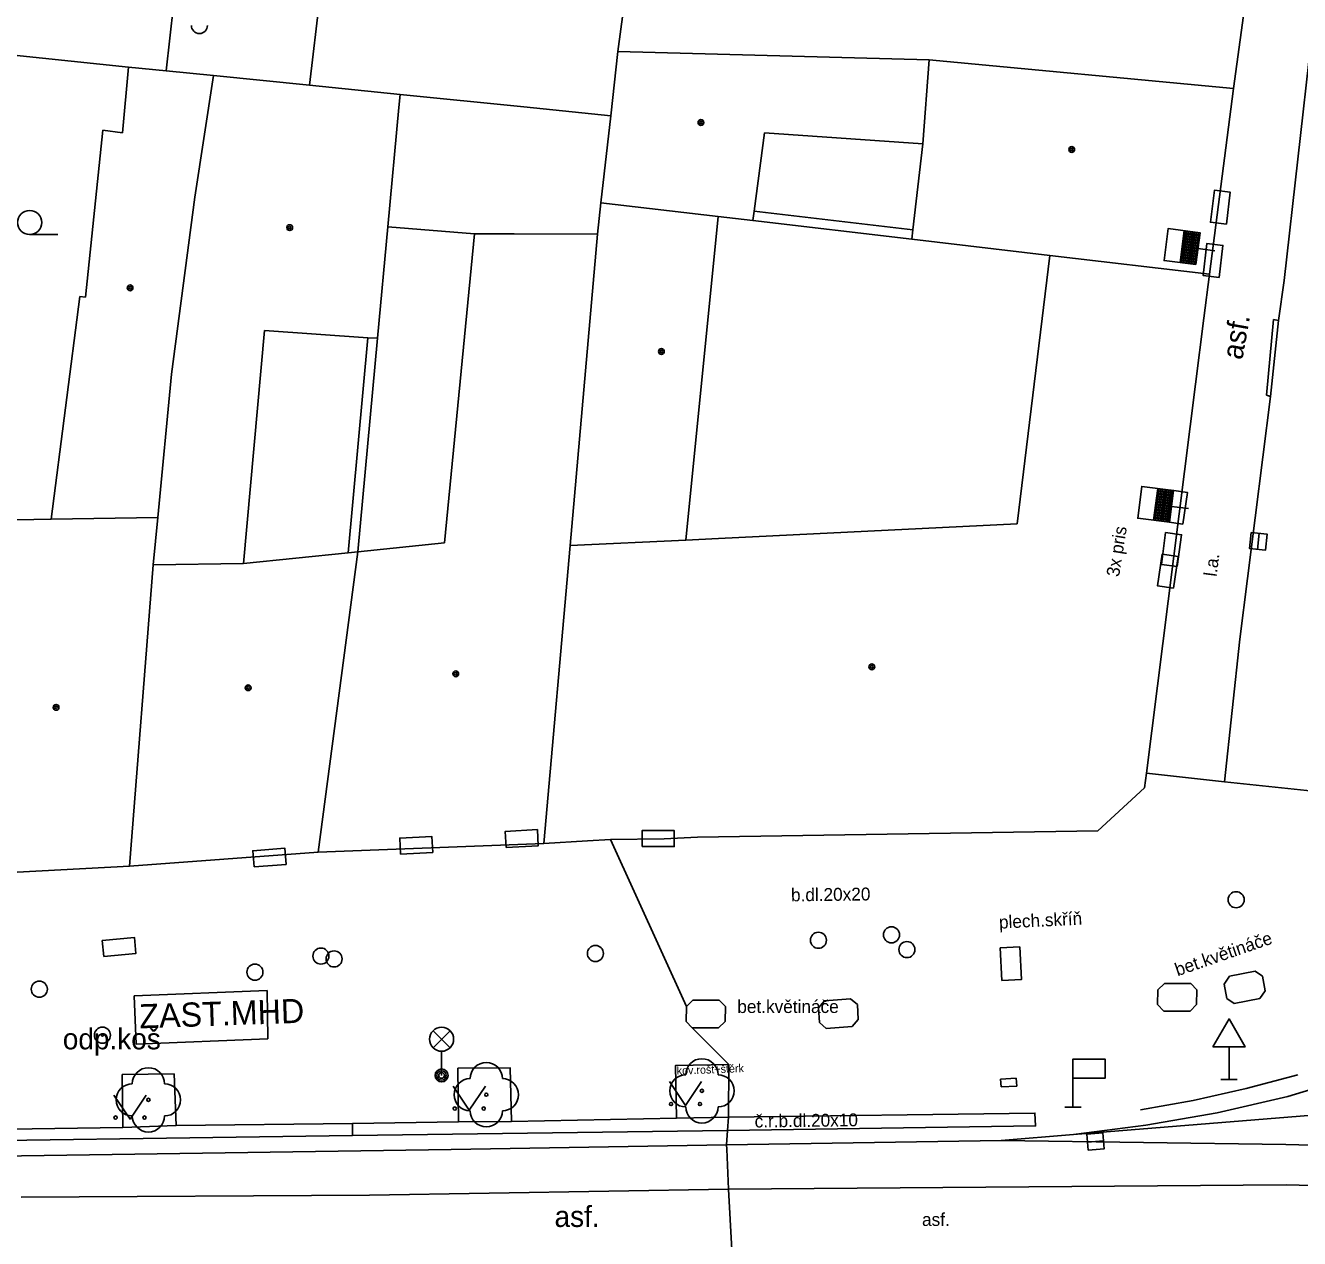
# Model space of a CAD drawing. Extents: x -596229 to -595156, y -1161237 to -1159376.
# Drawn here: x -595451.97 to -595412.38, y -1161028.72 to -1160991.02 of the extents above; entities that cross this region are included whole.
import ezdxf

# ---------------------------------------------------------------- set-up
doc = ezdxf.new("R2010")
doc.units = 0
for name, color, linetype in [('DOP - kresba z DSPS bez souradnic', 7, 'Continuous'), ('DOP - rozhrani ploch obecne', 7, 'Continuous'), ('Level 22', 7, 'Continuous'), ('Level 24', 7, 'Continuous'), ('Level 25', 7, 'Continuous'), ('Level 27', 7, 'Continuous'), ('Level 28', 7, 'Continuous'), ('Level 31', 7, 'Continuous'), ('Level 33', 7, 'Continuous'), ('Level 34', 7, 'Continuous'), ('Level 36', 7, 'Continuous'), ('Level 39', 7, 'Continuous'), ('neurcene site - povrch.  znaky - skut. stav', 7, 'Continuous'), ('Specificka linie pasportu komunikaci', 7, 'Continuous'), ('TM - budovy zdene_ betonove - VP', 7, 'Continuous'), ('TM - chodniky - VP', 7, 'Continuous'), ('TM - komunikace - VP', 7, 'Continuous'), ('TM - letecke snimky - pomocna linie', 7, 'Continuous'), ('TM - MHD - osa koleji', 7, 'Continuous'), ('TM - popis objektu', 7, 'Continuous'), ('TM - popis povrchu', 7, 'Continuous'), ('TM - poznamka', 7, 'Continuous'), ('TM - predmet maleho rozsahu (zamereny obvodem)', 7, 'Continuous'), ('TM - rozhrani mezi zpev. plochami mezi sebou - VP', 7, 'Continuous'), ('TM - rozhrani ploch obecne - NN', 7, 'Continuous'), ('TM - rozhrani ploch obecne - VP', 7, 'Continuous'), ('TM - vstup do budovy - zdene_ betonove', 7, 'Continuous'), ('TM - zabradli - VP', 7, 'Continuous')]:
    doc.layers.add(name, color=color, linetype=linetype)

msp = doc.modelspace()

# ---------------------------------------------------------------- linework, layer by layer
at = {"layer": 'DOP - kresba z DSPS bez souradnic'}
for points in [[(-595424.4, -1160997.37), (-595429.33, -1160996.79)], [(-595441.33, -1161000.72), (-595441.94, -1161007.41)]]:
    msp.add_lwpolyline(points, dxfattribs=at)
at = {"layer": 'DOP - rozhrani ploch obecne'}
for points in [[(-595442.82, -1160990.15), (-595443.14, -1160992.87)], [(-595448.77, -1160992.31), (-595452.33, -1160991.94)], [(-595436.48, -1160993.55), (-595440.33, -1160993.16)], [(-595433.78, -1160993.82), (-595436.48, -1160993.55)], [(-595424.43, -1160997.66), (-595429.37, -1160997.08)], [(-595441.64, -1161007.38), (-595441.03, -1161000.74)]]:
    msp.add_lwpolyline(points, dxfattribs=at)
at = {"layer": 'Level 22'}
for centre in [(-595437.65, -1161024.25), (-595430.95, -1161024.13), (-595448.15, -1161024.41)]:
    msp.add_circle(centre, 0.05, dxfattribs=at)
for centre, start, end in [((-595448.15, -1161023.91), 0, 180), ((-595437.65, -1161023.75), 0, 180), ((-595430.95, -1161023.63), 0, 180), ((-595438.15, -1161024.25), 90, 270), ((-595437.15, -1161024.25), 270, 90), ((-595431.45, -1161024.13), 90, 270), ((-595430.45, -1161024.13), 270, 90), ((-595448.65, -1161024.41), 90, 270), ((-595447.65, -1161024.41), 270, 90), ((-595430.95, -1161024.63), 180, 0), ((-595448.15, -1161024.91), 180, 0), ((-595437.65, -1161024.75), 180, 0)]:
    msp.add_arc(centre, 0.5, start, end, dxfattribs=at)
at = {"layer": 'Level 24'}
for points in [[(-595414.653, -1160997.194), (-595414.531, -1160996.201), (-595415.027, -1160996.14), (-595415.15, -1160997.133)], [(-595414.882, -1160998.845), (-595414.76, -1160997.853), (-595415.256, -1160997.791), (-595415.379, -1160998.784)], [(-595416.004, -1161006.517), (-595415.862, -1161005.527), (-595416.357, -1161005.457), (-595416.499, -1161006.446)], [(-595416.178, -1161007.835), (-595416.047, -1161006.844), (-595416.543, -1161006.779), (-595416.673, -1161007.77)], [(-595416.294, -1161008.508), (-595416.151, -1161007.518), (-595416.646, -1161007.446), (-595416.789, -1161008.436)], [(-595440.314, -1161016.775), (-595439.315, -1161016.721), (-595439.343, -1161016.222), (-595440.341, -1161016.276)], [(-595437.033, -1161016.564), (-595436.034, -1161016.51), (-595436.062, -1161016.01), (-595437.06, -1161016.065)], [(-595432.808, -1161016.539), (-595431.808, -1161016.539), (-595431.808, -1161016.039), (-595432.808, -1161016.039)], [(-595444.868, -1161017.165), (-595443.871, -1161017.09), (-595443.908, -1161016.592), (-595444.906, -1161016.666)], [(-595449.533, -1161019.958), (-595448.538, -1161019.859), (-595448.587, -1161019.362), (-595449.582, -1161019.46)]]:
    msp.add_lwpolyline(points, close=True, dxfattribs=at)
at = {"layer": 'Level 25'}
for radius in [0.25, 0.0303]:
    msp.add_circle((-595449.58, -1161022.4), radius, dxfattribs=at)
at = {"layer": 'Level 27'}
for p, q in [((-595413.635, -1161006.801), (-595413.685, -1161007.299)), ((-595418.969, -1161025.721), (-595418.471, -1161025.679))]:
    msp.add_line(p, q, dxfattribs=at)
for points in [[(-595413.884, -1161006.777), (-595413.933, -1161007.274), (-595413.436, -1161007.323), (-595413.387, -1161006.826)], [(-595418.948, -1161025.97), (-595418.45, -1161025.928), (-595418.492, -1161025.43), (-595418.99, -1161025.472)]]:
    msp.add_lwpolyline(points, close=True, dxfattribs=at)
at = {"layer": 'Level 28'}
for p, q in [((-595416.093, -1160998.386), (-595415.967, -1160997.394)), ((-595416.044, -1160998.392), (-595415.917, -1160997.4)), ((-595415.994, -1160998.399), (-595415.867, -1160997.407)), ((-595415.945, -1160998.405), (-595415.818, -1160997.413)), ((-595415.895, -1160998.411), (-595415.768, -1160997.419)), ((-595415.845, -1160998.418), (-595415.719, -1160997.426)), ((-595415.796, -1160998.424), (-595415.669, -1160997.432)), ((-595415.746, -1160998.43), (-595415.619, -1160997.438)), ((-595415.697, -1160998.437), (-595415.57, -1160997.445)), ((-595415.647, -1160998.443), (-595415.52, -1160997.451)), ((-595415.534, -1160997.953), (-595415.008, -1160998.021)), ((-595416.913, -1161006.396), (-595416.787, -1161005.404)), ((-595416.864, -1161006.402), (-595416.737, -1161005.41)), ((-595416.814, -1161006.409), (-595416.687, -1161005.417)), ((-595416.765, -1161006.415), (-595416.638, -1161005.423)), ((-595416.715, -1161006.421), (-595416.588, -1161005.429)), ((-595416.665, -1161006.428), (-595416.539, -1161005.436)), ((-595416.616, -1161006.434), (-595416.489, -1161005.442)), ((-595416.566, -1161006.44), (-595416.439, -1161005.448)), ((-595416.517, -1161006.447), (-595416.39, -1161005.455)), ((-595416.467, -1161006.453), (-595416.34, -1161005.461)), ((-595416.354, -1161005.963), (-595415.828, -1161006.031))]:
    msp.add_line(p, q, dxfattribs=at)
for points in [[(-595415.598, -1160998.449), (-595415.471, -1160997.458), (-595416.462, -1160997.331), (-595416.589, -1160998.322)], [(-595416.418, -1161006.459), (-595416.291, -1161005.468), (-595417.282, -1161005.341), (-595417.409, -1161006.332)]]:
    msp.add_lwpolyline(points, close=True, dxfattribs=at)
for centre in [(-595425.06, -1161019.28), (-595427.33, -1161019.45), (-595424.58, -1161019.74), (-595442.79, -1161019.94), (-595442.38, -1161020.03), (-595434.26, -1161019.86), (-595444.84, -1161020.44), (-595451.54, -1161020.97)]:
    msp.add_circle(centre, 0.25, dxfattribs=at)
at = {"layer": 'Level 31'}
msp.add_circle((-595414.35, -1161018.19), 0.25, dxfattribs=at)
at = {"layer": 'Level 33'}
for p, q in [((-595439.305, -1161022.79), (-595438.775, -1161022.26)), ((-595439.305, -1161022.26), (-595438.775, -1161022.79)), ((-595439.04, -1161022.9), (-595439.04, -1161023.65))]:
    msp.add_line(p, q, dxfattribs=at)
for centre, radius in [((-595439.04, -1161022.525), 0.375), ((-595439.04, -1161023.65), 0.2), ((-595439.04, -1161023.65), 0.145), ((-595439.04, -1161023.65), 0.0876)]:
    msp.add_circle(centre, radius, dxfattribs=at)
at = {"layer": 'Level 34'}
for p, q in [((-595414.57, -1161022.762), (-595414.57, -1161023.78)), ((-595419.42, -1161023.74), (-595419.42, -1161024.64)), ((-595414.82, -1161023.78), (-595414.32, -1161023.78)), ((-595419.67, -1161024.64), (-595419.17, -1161024.64))]:
    msp.add_line(p, q, dxfattribs=at)
for points in [[(-595415.07, -1161022.762), (-595414.07, -1161022.762), (-595414.57, -1161021.896)], [(-595419.42, -1161023.74), (-595418.42, -1161023.74), (-595418.42, -1161023.14), (-595419.42, -1161023.14)]]:
    msp.add_lwpolyline(points, close=True, dxfattribs=at)
at = {"layer": 'Level 36'}
msp.add_line((-595451.84, -1160997.515), (-595450.965, -1160997.515), dxfattribs=at)
for points in [[(-595431.96, -1161023.84), (-595431.46, -1161024.59), (-595430.96, -1161023.84)], [(-595438.68, -1161023.98), (-595438.18, -1161024.73), (-595437.68, -1161023.98)], [(-595449.22, -1161024.26), (-595448.72, -1161025.01), (-595448.22, -1161024.26)]]:
    msp.add_lwpolyline(points, dxfattribs=at)
for centre, radius in [((-595451.84, -1160997.14), 0.375), ((-595438.63, -1161024.68), 0.05), ((-595437.731, -1161024.68), 0.05), ((-595431.91, -1161024.54), 0.05), ((-595431.011, -1161024.54), 0.05), ((-595449.17, -1161024.96), 0.05), ((-595448.271, -1161024.96), 0.05)]:
    msp.add_circle(centre, radius, dxfattribs=at)
msp.add_arc((-595446.566, -1160991.016), 0.25, 180, 0, dxfattribs=at)
at = {"layer": 'Level 39'}
for centre, radius in [((-595430.98, -1160994.03), 0.09), ((-595430.98, -1160994.03), 0.0398), ((-595419.46, -1160994.87), 0.09), ((-595419.46, -1160994.87), 0.0398), ((-595443.76, -1160997.3), 0.09), ((-595443.76, -1160997.3), 0.0398), ((-595448.72, -1160999.17), 0.09), ((-595448.72, -1160999.17), 0.0398), ((-595432.21, -1161001.15), 0.09), ((-595432.21, -1161001.15), 0.0398), ((-595438.6, -1161011.17), 0.09), ((-595438.6, -1161011.17), 0.0398), ((-595425.67, -1161010.95), 0.09), ((-595425.67, -1161010.95), 0.0398), ((-595445.05, -1161011.6), 0.09), ((-595445.05, -1161011.6), 0.0398), ((-595451.02, -1161012.21), 0.09), ((-595451.02, -1161012.21), 0.0398)]:
    msp.add_circle(centre, radius, dxfattribs=at)
at = {"layer": 'neurcene site - povrch.  znaky - skut. stav'}
for points in [[(-595421.07, -1161019.65), (-595421.02, -1161020.67), (-595421.63, -1161020.7), (-595421.68, -1161019.68)], [(-595421.07, -1161019.65), (-595421.68, -1161019.68)]]:
    msp.add_lwpolyline(points, dxfattribs=at)
at = {"layer": 'Specificka linie pasportu komunikaci'}
for points in [[(-595433.79, -1161016.32), (-595431.43, -1161021.51)], [(-595430.11, -1161023.31), (-595431.25, -1161022.17)], [(-595396.48, -1161023.63), (-595419.4, -1161025.49)], [(-595430.12, -1161024.95), (-595430.16, -1161025.36)], [(-595441.81, -1161025.52), (-595441.81, -1161025.14)], [(-595430.16, -1161025.36), (-595430.19, -1161025.81)], [(-595430.19, -1161025.81), (-595430.18, -1161025.94), (-595430.12, -1161027.19), (-595430.02, -1161029.07)]]:
    msp.add_lwpolyline(points, dxfattribs=at)
at = {"layer": 'TM - budovy zdene_ betonove - VP'}
for points in [[(-595414.43, -1160992.97), (-595413.12, -1160983.36)], [(-595432.87, -1160986.66), (-595433.56, -1160991.83)], [(-595433.78, -1160993.82), (-595433.56, -1160991.83)], [(-595433.56, -1160991.83), (-595423.89, -1160992.08)], [(-595424.09, -1160994.69), (-595423.89, -1160992.08)], [(-595423.89, -1160992.08), (-595414.43, -1160992.97)], [(-595448.96, -1160994.35), (-595448.77, -1160992.31)], [(-595447.6, -1160992.43), (-595448.77, -1160992.31)], [(-595446.13, -1160992.57), (-595447.6, -1160992.43)], [(-595446.13, -1160992.57), (-595446.71, -1160996.35)], [(-595443.14, -1160992.87), (-595446.13, -1160992.57)], [(-595440.33, -1160993.16), (-595443.14, -1160992.87)], [(-595414.43, -1160992.97), (-595415.18, -1160998.75)], [(-595440.37, -1160993.57), (-595440.33, -1160993.16)], [(-595440.71, -1160997.27), (-595440.37, -1160993.57)], [(-595434.09, -1160996.53), (-595433.78, -1160993.82)], [(-595450.1, -1160999.46), (-595449.57, -1160994.27)], [(-595449.57, -1160994.27), (-595448.96, -1160994.35)], [(-595429.01, -1160994.35), (-595429.33, -1160996.79)], [(-595424.09, -1160994.69), (-595429.01, -1160994.35)], [(-595424.4, -1160997.37), (-595424.09, -1160994.69)], [(-595446.71, -1160996.35), (-595447.43, -1161001.85)], [(-595434.09, -1160996.53), (-595434.19, -1160997.5)], [(-595430.45, -1160996.95), (-595434.09, -1160996.53)], [(-595429.33, -1160996.79), (-595429.37, -1160997.08)], [(-595441.03, -1161000.74), (-595440.71, -1160997.27)], [(-595429.37, -1160997.08), (-595430.45, -1160996.95)], [(-595438.95, -1161007.1), (-595438.02, -1160997.49)], [(-595438.02, -1160997.49), (-595436.78, -1160997.49)], [(-595436.78, -1160997.49), (-595434.19, -1160997.5)], [(-595434.19, -1160997.5), (-595435.04, -1161007.18)], [(-595424.43, -1160997.66), (-595424.4, -1160997.37)], [(-595420.14, -1160998.17), (-595424.43, -1160997.66)], [(-595421.15, -1161006.51), (-595420.14, -1160998.17)], [(-595415.18, -1160998.75), (-595420.14, -1160998.17)], [(-595415.35, -1161000.11), (-595415.18, -1160998.75)], [(-595451.17, -1161006.36), (-595450.28, -1160999.44)], [(-595450.28, -1160999.44), (-595450.1, -1160999.46)], [(-595444.54, -1161000.5), (-595445.2, -1161007.74)], [(-595444.54, -1161000.5), (-595441.33, -1161000.72)], [(-595441.33, -1161000.72), (-595441.03, -1161000.74)], [(-595447.43, -1161001.85), (-595447.86, -1161006.31)], [(-595417.14, -1161014.26), (-595415.61, -1161002.17)], [(-595453.87, -1161006.41), (-595451.17, -1161006.36)], [(-595447.86, -1161006.31), (-595451.17, -1161006.36)], [(-595448, -1161007.78), (-595447.86, -1161006.31)], [(-595430.44, -1161006.96), (-595421.15, -1161006.51)], [(-595441.64, -1161007.38), (-595438.95, -1161007.1)], [(-595435.04, -1161007.18), (-595435.86, -1161016.44)], [(-595431.45, -1161007.01), (-595435.04, -1161007.18)], [(-595430.44, -1161006.96), (-595431.45, -1161007.01)], [(-595445.2, -1161007.74), (-595441.94, -1161007.41)], [(-595442.87, -1161016.71), (-595441.64, -1161007.38)], [(-595441.94, -1161007.41), (-595441.64, -1161007.38)], [(-595448, -1161007.78), (-595448.74, -1161017.15)], [(-595445.2, -1161007.74), (-595448, -1161007.78)], [(-595417.2, -1161014.71), (-595417.14, -1161014.26)], [(-595417.2, -1161014.71), (-595418.65, -1161016.05), (-595431.09, -1161016.24)], [(-595433.79, -1161016.32), (-595432.12, -1161016.3)], [(-595442.87, -1161016.71), (-595448.74, -1161017.15)], [(-595435.86, -1161016.44), (-595442.87, -1161016.71)], [(-595434.51, -1161016.36), (-595435.86, -1161016.44)], [(-595448.74, -1161017.15), (-595455.15, -1161017.49)]]:
    msp.add_lwpolyline(points, dxfattribs=at)
at = {"layer": 'TM - chodniky - VP'}
for points in [[(-595438.53, -1161023.43), (-595436.91, -1161023.41), (-595436.87, -1161025.08)], [(-595438.51, -1161025.09), (-595438.53, -1161023.43)], [(-595431.74, -1161024.98), (-595431.77, -1161023.34), (-595430.11, -1161023.31)], [(-595430.11, -1161023.31), (-595430.12, -1161024.95)], [(-595448.97, -1161023.62), (-595447.35, -1161023.6)], [(-595448.95, -1161025.27), (-595448.97, -1161023.62)], [(-595447.35, -1161023.6), (-595447.29, -1161025.21)], [(-595431.74, -1161024.98), (-595430.12, -1161024.95)], [(-595447.29, -1161025.21), (-595448.95, -1161025.27)], [(-595436.87, -1161025.08), (-595438.51, -1161025.09)]]:
    msp.add_lwpolyline(points, dxfattribs=at)
at = {"layer": 'TM - komunikace - VP'}
for points in [[(-595413.03, -1161000.19), (-595412.86, -1160998.94), (-595411.58, -1160987.62)], [(-595413.28, -1161002.55), (-595413.03, -1161000.19)], [(-595414.71, -1161014.53), (-595414.23, -1161010.09), (-595413.28, -1161002.55)], [(-595414.71, -1161014.53), (-595411.17, -1161014.9)], [(-595411.79, -1161024.02), (-595412.74, -1161024.31)], [(-595412.74, -1161024.31), (-595414.94, -1161024.81), (-595417.16, -1161025.2), (-595419.4, -1161025.49)], [(-595461.93, -1161026.29), (-595438.74, -1161025.95), (-595430.19, -1161025.81)], [(-595430.19, -1161025.81), (-595421.65, -1161025.67)], [(-595419.4, -1161025.49), (-595421.65, -1161025.67)]]:
    msp.add_lwpolyline(points, dxfattribs=at)
at = {"layer": 'TM - letecke snimky - pomocna linie'}
for points in [[(-595447.26, -1160989.37), (-595447.6, -1160992.43)], [(-595438.02, -1160997.49), (-595440.71, -1160997.27)], [(-595431.45, -1161007.01), (-595430.45, -1160996.95)]]:
    msp.add_lwpolyline(points, dxfattribs=at)
at = {"layer": 'TM - MHD - osa koleji'}
for points in [[(-595452.1, -1161027.43), (-595441.28, -1161027.37), (-595430.12, -1161027.19)], [(-595430.12, -1161027.19), (-595412.8, -1161027.05)], [(-595412.8, -1161027.05), (-595392.43, -1161027.58), (-595376.34, -1161028.04), (-595357.25, -1161028.17)]]:
    msp.add_lwpolyline(points, dxfattribs=at)
at = {"layer": 'TM - predmet maleho rozsahu (zamereny obvodem)'}
for points in [[(-595414.56, -1161020.57), (-595414.72, -1161020.81)], [(-595413.76, -1161020.41), (-595414.56, -1161020.57)], [(-595413.53, -1161020.57), (-595413.76, -1161020.41)], [(-595413.45, -1161021.02), (-595413.53, -1161020.57)], [(-595448.59, -1161021.18), (-595444.46, -1161021.01)], [(-595444.46, -1161021.01), (-595444.44, -1161022.51)], [(-595416.78, -1161020.99), (-595416.79, -1161021.45)], [(-595416.58, -1161020.79), (-595416.78, -1161020.99)], [(-595415.76, -1161020.79), (-595416.58, -1161020.79)], [(-595415.57, -1161020.99), (-595415.76, -1161020.79)], [(-595415.58, -1161021.45), (-595415.57, -1161020.99)], [(-595414.72, -1161020.81), (-595414.64, -1161021.26)], [(-595413.61, -1161021.26), (-595413.45, -1161021.02)], [(-595448.53, -1161022.68), (-595448.59, -1161021.18)], [(-595431.23, -1161021.31), (-595431.43, -1161021.51)], [(-595430.41, -1161021.31), (-595431.23, -1161021.31)], [(-595430.22, -1161021.51), (-595430.41, -1161021.31)], [(-595427.14, -1161021.33), (-595427.33, -1161021.55)], [(-595426.33, -1161021.27), (-595427.14, -1161021.33)], [(-595426.12, -1161021.45), (-595426.33, -1161021.27)], [(-595426.09, -1161021.91), (-595426.12, -1161021.45)], [(-595416.79, -1161021.45), (-595416.6, -1161021.65)], [(-595415.78, -1161021.65), (-595415.58, -1161021.45)], [(-595414.64, -1161021.26), (-595414.41, -1161021.42)], [(-595414.41, -1161021.42), (-595413.61, -1161021.26)], [(-595431.43, -1161021.51), (-595431.44, -1161021.97)], [(-595430.23, -1161021.97), (-595430.22, -1161021.51)], [(-595427.33, -1161021.55), (-595427.3, -1161022.01)], [(-595416.6, -1161021.65), (-595415.78, -1161021.65)], [(-595431.44, -1161021.97), (-595431.25, -1161022.17)], [(-595431.25, -1161022.17), (-595430.43, -1161022.17)], [(-595430.43, -1161022.17), (-595430.23, -1161021.97)], [(-595427.3, -1161022.01), (-595427.09, -1161022.19)], [(-595427.09, -1161022.19), (-595426.28, -1161022.13)], [(-595426.28, -1161022.13), (-595426.09, -1161021.91)], [(-595444.44, -1161022.51), (-595448.53, -1161022.68)]]:
    msp.add_lwpolyline(points, dxfattribs=at)
at = {"layer": 'TM - rozhrani mezi zpev. plochami mezi sebou - VP'}
for points in [[(-595413.19, -1161000.16), (-595413.41, -1161002.51)], [(-595413.19, -1161000.16), (-595413.03, -1161000.19)], [(-595413.41, -1161002.51), (-595413.28, -1161002.55)], [(-595417.14, -1161014.26), (-595414.71, -1161014.53)], [(-595457.86, -1161017.71), (-595457.72, -1161025.75), (-595441.81, -1161025.52)], [(-595436.87, -1161025.08), (-595431.74, -1161024.98)], [(-595430.12, -1161024.95), (-595420.6, -1161024.82), (-595420.58, -1161025.22), (-595430.16, -1161025.36)], [(-595448.95, -1161025.27), (-595455.3, -1161025.36)], [(-595441.81, -1161025.14), (-595447.29, -1161025.21)], [(-595438.51, -1161025.09), (-595441.81, -1161025.14)], [(-595441.81, -1161025.52), (-595430.16, -1161025.36)]]:
    msp.add_lwpolyline(points, dxfattribs=at)
at = {"layer": 'TM - rozhrani ploch obecne - NN'}
for points in [[(-595421.65, -1161025.67), (-595412.81, -1161025.8)], [(-595412.81, -1161025.8), (-595392.4, -1161026.33), (-595376.32, -1161026.79), (-595357.24, -1161026.91)]]:
    msp.add_lwpolyline(points, dxfattribs=at)
at = {"layer": 'TM - rozhrani ploch obecne - VP'}
for points in [[(-595421.18, -1161023.74), (-595421.67, -1161023.77)], [(-595421.67, -1161023.77), (-595421.65, -1161024.01)], [(-595421.16, -1161023.98), (-595421.18, -1161023.74)], [(-595421.65, -1161024.01), (-595421.16, -1161023.98)]]:
    msp.add_lwpolyline(points, dxfattribs=at)
at = {"layer": 'TM - vstup do budovy - zdene_ betonove'}
for points in [[(-595415.35, -1161000.11), (-595415.61, -1161002.17)], [(-595433.79, -1161016.32), (-595434.51, -1161016.36)], [(-595431.09, -1161016.24), (-595432.12, -1161016.3)]]:
    msp.add_lwpolyline(points, dxfattribs=at)
at = {"layer": 'TM - zabradli - VP'}
for points in [[(-595412.43, -1161023.63), (-595414.04, -1161024.06), (-595415.68, -1161024.43)], [(-595417.32, -1161024.72), (-595415.68, -1161024.43)]]:
    msp.add_lwpolyline(points, dxfattribs=at)

# ---------------------------------------------------------------- texts
at = {"layer": 'TM - popis objektu'}
for s, height, rotation, p in [('3x pris', 0.4, 80.9302, (-595417.99, -1161008.17)), ('plech.skříň', 0.4, 2.8156, (-595421.71, -1161019.09)), ('ZAST.MHD', 0.75, 2, (-595448.42, -1161022.19))]:
    msp.add_text(s, height=height, rotation=rotation, dxfattribs=at).set_placement(p)
at = {"layer": 'TM - popis povrchu'}
for s, height, rotation, p in [('asf.', 0.65, 79.82, (-595414.16, -1161001.43)), ('l.a.', 0.4, 82.5671, (-595414.96, -1161008.16)), ('b.dl.20x20', 0.4, 0.707, (-595428.18, -1161018.24)), ('kov.rošt+štěrk', 0.25, 2.2562, (-595431.73, -1161023.63)), ('č.r.b.dl.20x10', 0.4, 0.707, (-595429.31, -1161025.27)), ('asf.', 0.4, 0.1721, (-595424.11, -1161028.33))]:
    msp.add_text(s, height=height, rotation=rotation, dxfattribs=at).set_placement(p)
msp.add_text('asf.', height=0.65, dxfattribs=at).set_placement((-595435.53, -1161028.36))
at = {"layer": 'TM - poznamka'}
msp.add_text('bet.květináče', height=0.4, rotation=19, dxfattribs=at).set_placement((-595416.17, -1161020.57))
for s, height, p in [('bet.květináče', 0.4, (-595429.85, -1161021.71)), ('odp.koš', 0.65, (-595450.81, -1161022.84))]:
    msp.add_text(s, height=height, dxfattribs=at).set_placement(p)

doc.saveas('drawing.dxf')
